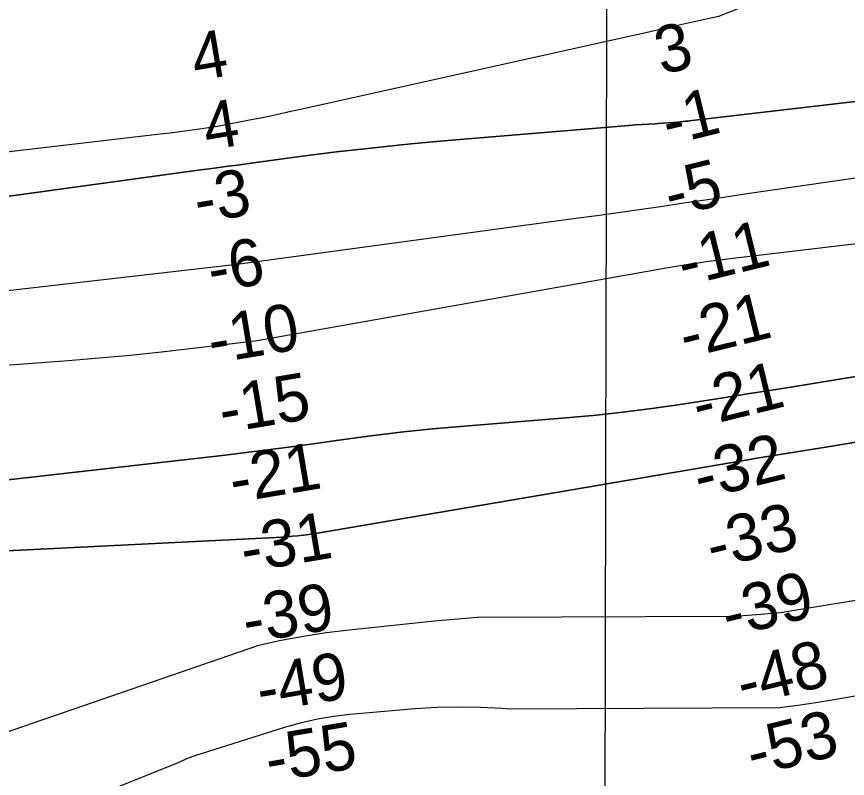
# Model space of a CAD drawing. Extents: x 3177185 to 3215018, y 812988 to 838321.
# Drawn here: x 3206714 to 3207893, y 827530 to 828612 of the extents above; entities that cross this region are included whole.
import ezdxf

# ---------------------------------------------------------------- set-up
doc = ezdxf.new("R2010")
doc.units = 0
for name, color, linetype in [('V-GRID-MAJR', 7, 'Continuous'), ('V-RIVR-RANG', 7, 'Continuous'), ('V-TOPO-DPTH', 7, 'Continuous'), ('V-TOPO-MAJR', 7, 'Continuous'), ('V-TOPO-MINR', 7, 'Continuous')]:
    doc.layers.add(name, color=color, linetype=linetype)

msp = doc.modelspace()

# ---------------------------------------------------------------- linework, layer by layer
at = {"layer": 'V-GRID-MAJR'}
msp.add_spline([(3207531.4, 818338.3), (3207543.7, 824398.7), (3207556.1, 830461), (3207568.4, 836523.3), (3207568.4, 836525.2)], degree=3, dxfattribs=at)
at = {"layer": 'V-TOPO-DPTH'}
for points in [[(3206437.9, 828320.3), (3206971.4, 828393.4), (3206991.1, 828396.1), (3207010.8, 828398.8), (3207030.5, 828401.4), (3207050.2, 828404.1), (3207115.7, 828412.8), (3207168.1, 828419.4), (3207220.7, 828425.5), (3207273.3, 828430.8), (3207325.9, 828435.6), (3207583, 828457.1), (3207592.3, 828457.8), (3207601.6, 828458.5), (3207610.9, 828459.1), (3207620.2, 828459.6), (3207624.9, 828459.9), (3207631.9, 828460.3), (3207638.8, 828460.8), (3207645.8, 828461.4), (3207652.7, 828462), (3207660.4, 828462.7), (3207663.5, 828463), (3207666.6, 828463.4), (3207669.7, 828463.7), (3207672.8, 828464), (3207957.2, 828497.2)], [(3207957.2, 828497.2), (3207672.8, 828464), (3207669.7, 828463.7), (3207666.6, 828463.4), (3207663.5, 828463), (3207660.4, 828462.7), (3207652.7, 828462), (3207645.8, 828461.4), (3207638.8, 828460.8), (3207631.9, 828460.3), (3207624.9, 828459.9), (3207620.2, 828459.6), (3207610.9, 828459.1), (3207601.6, 828458.5), (3207592.3, 828457.8), (3207583, 828457.1), (3207325.9, 828435.6), (3207273.3, 828430.8), (3207220.7, 828425.5), (3207168.1, 828419.4), (3207115.7, 828412.8), (3207050.2, 828404.1), (3207030.5, 828401.4), (3207010.8, 828398.8), (3206991.1, 828396.1), (3206971.4, 828393.4), (3206437.9, 828320.3)], [(3208009.9, 828301.4), (3207726.7, 828267.7), (3207715.4, 828266.3), (3207704, 828264.9), (3207692.7, 828263.3), (3207681.3, 828261.7), (3207670, 828260), (3207658.7, 828258.3), (3207647.4, 828256.4), (3207636.1, 828254.5), (3207063.5, 828152.7), (3207057.7, 828151.7), (3207051.8, 828150.8), (3207046, 828150), (3207040.1, 828149.2), (3206963.7, 828140.1), (3206919.5, 828135.1), (3206875.4, 828130.5), (3206831.1, 828126.5), (3206786.9, 828122.9), (3206198.4, 828079.4)], [(3208009.9, 828301.4), (3207726.7, 828267.7), (3207715.4, 828266.3), (3207704, 828264.9), (3207692.7, 828263.3), (3207681.3, 828261.7), (3207670, 828260), (3207658.7, 828258.3), (3207647.4, 828256.4), (3207636.1, 828254.5), (3207063.5, 828152.7), (3207057.7, 828151.7), (3207051.8, 828150.8), (3207046, 828150), (3207040.1, 828149.2), (3206963.7, 828140.1), (3206919.5, 828135.1), (3206875.4, 828130.5), (3206831.1, 828126.5), (3206786.9, 828122.9), (3206198.4, 828079.4)], [(3206147, 827890.9), (3207009.8, 827988.9), (3207043.6, 827992.9), (3207077.3, 827997.1), (3207110.9, 828001.6), (3207144.6, 828006.3), (3207167.9, 828009.7), (3207213.3, 828015.8), (3207258.7, 828021.3), (3207304.2, 828026), (3207349.8, 828030.1), (3207499.2, 828042.3), (3207536.9, 828045.7), (3207574.6, 828049.8), (3207612.1, 828054.6), (3207649.6, 828059.9), (3207716.8, 828070.3), (3207720.7, 828070.9), (3207724.6, 828071.5), (3207728.4, 828072.1), (3207732.3, 828072.7), (3207736.2, 828073.3), (3207740, 828073.9), (3207743.9, 828074.5), (3207747.8, 828075.2), (3207764.4, 828077.7), (3207776.5, 828079.7), (3207788.7, 828081.6), (3207800.9, 828083.6), (3207813, 828085.5), (3208951.6, 828272.2)], [(3208951.6, 828272.2), (3207813, 828085.5), (3207800.9, 828083.6), (3207788.7, 828081.6), (3207776.5, 828079.7), (3207764.4, 828077.7), (3207747.8, 828075.2), (3207743.9, 828074.5), (3207740, 828073.9), (3207736.2, 828073.3), (3207732.3, 828072.7), (3207728.4, 828072.1), (3207724.6, 828071.5), (3207720.7, 828070.9), (3207716.8, 828070.3), (3207649.6, 828059.9), (3207612.1, 828054.6), (3207574.6, 828049.8), (3207536.9, 828045.7), (3207499.2, 828042.3), (3207349.8, 828030.1), (3207304.2, 828026), (3207258.7, 828021.3), (3207213.3, 828015.8), (3207167.9, 828009.7), (3207144.6, 828006.3), (3207110.9, 828001.6), (3207077.3, 827997.1), (3207043.6, 827992.9), (3207009.8, 827988.9), (3206147, 827890.9)], [(3206537.1, 827844.9), (3207082.4, 827871.9), (3207090.1, 827872.3), (3207097.8, 827872.9), (3207105.5, 827873.5), (3207113.2, 827874.3), (3207120.9, 827875.2), (3207128.5, 827876.2), (3207136.2, 827877.4), (3207143.8, 827878.6), (3207752.2, 827982.2), (3207754.7, 827982.6), (3207757.2, 827983), (3207759.6, 827983.4), (3207762.1, 827983.8), (3207865.4, 828000.7), (3207919.6, 828009.5), (3207973.7, 828018.2), (3208027.9, 828026.9), (3208082.1, 828035.5), (3208970.4, 828175.7)], [(3208970.4, 828175.7), (3208082.1, 828035.5), (3208027.9, 828026.9), (3207973.7, 828018.2), (3207919.6, 828009.5), (3207865.4, 828000.7), (3207762.1, 827983.8), (3207759.6, 827983.4), (3207757.2, 827983), (3207754.7, 827982.6), (3207752.2, 827982.2), (3207143.8, 827878.6), (3207136.2, 827877.4), (3207128.5, 827876.2), (3207120.9, 827875.2), (3207113.2, 827874.3), (3207105.5, 827873.5), (3207097.8, 827872.9), (3207090.1, 827872.3), (3207082.4, 827871.9), (3206537.1, 827844.9)]]:
    msp.add_lwpolyline(points, dxfattribs=at)
at = {"layer": 'V-TOPO-MAJR'}
msp.add_lwpolyline([(3209027.7, 828009.8), (3208221.8, 827841.1), (3208151.5, 827826.9), (3208081.1, 827813.2), (3208010.6, 827800.4), (3207939.9, 827788.2), (3207815.3, 827767.5), (3207806.8, 827766.2), (3207798.3, 827765), (3207789.8, 827764.1), (3207781.2, 827763.3), (3207752.3, 827760.9), (3207738.8, 827760.1), (3207725.2, 827759.5), (3207367.6, 827758.3), (3207307.2, 827753.1), (3207185.7, 827740.2), (3207153.4, 827736.2), (3207121.2, 827731.4), (3207089.2, 827725.4), (3207057.3, 827718.6), (3206431.7, 827503)], dxfattribs=at)
at = {"layer": 'V-TOPO-MINR'}
for points in [[(3208875.8, 829069.9), (3208858.9, 829065.2), (3207710.5, 828611.9), (3207676, 828604.2), (3207641.5, 828596.5), (3207607, 828588.8), (3207572.4, 828581.1), (3207123.2, 828481.1), (3207103, 828476.7), (3207082.7, 828472.3), (3207062.4, 828468.1), (3207042.1, 828464), (3207003.7, 828456.4), (3207001.4, 828456), (3206999.1, 828455.6), (3206973.5, 828451.9), (3206959.6, 828449.9), (3206945.6, 828448), (3206931.6, 828446.3), (3206917.7, 828444.6), (3206105.1, 828349.5)], [(3208871, 828528.8), (3208466, 828466.4), (3208336.3, 828446.6), (3208206.7, 828426.9), (3208077, 828407.6), (3207947.3, 828388.5), (3207747.9, 828359.3), (3207717.9, 828354.9), (3207687.9, 828350.5), (3207657.8, 828346.1), (3207627.8, 828341.7), (3207597.8, 828337.4), (3207567.8, 828333.1), (3207537.8, 828328.9), (3207507.7, 828324.8), (3207034, 828260.6), (3207033.9, 828260.6), (3207029.9, 828260.1), (3207026.2, 828259.7), (3206165.5, 828160.6)], [(3207957.2, 828497.2), (3207672.8, 828464), (3207669.7, 828463.7), (3207666.6, 828463.4), (3207663.5, 828463), (3207660.4, 828462.7), (3207652.7, 828462), (3207645.8, 828461.4), (3207638.8, 828460.8), (3207631.9, 828460.3), (3207624.9, 828459.9), (3207620.2, 828459.6), (3207610.9, 828459.1), (3207601.6, 828458.5), (3207592.3, 828457.8), (3207583, 828457.1), (3207325.9, 828435.6), (3207273.3, 828430.8), (3207220.7, 828425.5), (3207168.1, 828419.4), (3207115.7, 828412.8), (3207050.2, 828404.1), (3207030.5, 828401.4), (3207010.8, 828398.8), (3206991.1, 828396.1), (3206971.4, 828393.4), (3206437.9, 828320.3)], [(3208009.9, 828301.4), (3207726.7, 828267.7), (3207715.4, 828266.3), (3207704, 828264.9), (3207692.7, 828263.3), (3207681.3, 828261.7), (3207670, 828260), (3207658.7, 828258.3), (3207647.4, 828256.4), (3207636.1, 828254.5), (3207063.5, 828152.7), (3207057.7, 828151.7), (3207051.8, 828150.8), (3207046, 828150), (3207040.1, 828149.2), (3206963.7, 828140.1), (3206919.5, 828135.1), (3206875.4, 828130.5), (3206831.1, 828126.5), (3206786.9, 828122.9), (3206198.4, 828079.4)], [(3208951.6, 828272.2), (3207813, 828085.5), (3207800.9, 828083.6), (3207788.7, 828081.6), (3207776.5, 828079.7), (3207764.4, 828077.7), (3207747.8, 828075.2), (3207743.9, 828074.5), (3207740, 828073.9), (3207736.2, 828073.3), (3207732.3, 828072.7), (3207728.4, 828072.1), (3207724.6, 828071.5), (3207720.7, 828070.9), (3207716.8, 828070.3), (3207649.6, 828059.9), (3207612.1, 828054.6), (3207574.6, 828049.8), (3207536.9, 828045.7), (3207499.2, 828042.3), (3207349.8, 828030.1), (3207304.2, 828026), (3207258.7, 828021.3), (3207213.3, 828015.8), (3207167.9, 828009.7), (3207144.6, 828006.3), (3207110.9, 828001.6), (3207077.3, 827997.1), (3207043.6, 827992.9), (3207009.8, 827988.9), (3206147, 827890.9)], [(3208970.4, 828175.7), (3208082.1, 828035.5), (3208027.9, 828026.9), (3207973.7, 828018.2), (3207919.6, 828009.5), (3207865.4, 828000.7), (3207762.1, 827983.8), (3207759.6, 827983.4), (3207757.2, 827983), (3207754.7, 827982.6), (3207752.2, 827982.2), (3207143.8, 827878.6), (3207136.2, 827877.4), (3207128.5, 827876.2), (3207120.9, 827875.2), (3207113.2, 827874.3), (3207105.5, 827873.5), (3207097.8, 827872.9), (3207090.1, 827872.3), (3207082.4, 827871.9), (3206537.1, 827844.9)], [(3208325.7, 827720.2), (3207874.4, 827641.3), (3207848.8, 827637), (3207823.2, 827633.1), (3207797.5, 827629.7), (3207412.7, 827628.1), (3207403.4, 827628.8), (3207372.4, 827630.4), (3207341.4, 827631), (3207310.4, 827630.1), (3207279.4, 827628.2), (3207186.8, 827620.4), (3207163.6, 827617.6), (3207140.7, 827613.9), (3207118.1, 827608.6), (3207095.6, 827602.3), (3206966.6, 827561.6), (3206955, 827557.3), (3206943.9, 827552.2), (3206329.4, 827305.2)]]:
    msp.add_lwpolyline(points, dxfattribs=at)

# ---------------------------------------------------------------- texts
at = {"layer": 'V-RIVR-RANG'}
for s, rotation, p in [('3', 13.8412, (3207629.6, 828528.9)), ('4', 9.5504, (3206967.9, 828520.1)), ('-1', 13.8412, (3207639.1, 828428.5)), ('4', 9.5504, (3206984.2, 828421.4)), ('-5', 13.8412, (3207642.5, 828326.5)), ('-3', 9.5504, (3206971.1, 828317.8)), ('-11', 13.8412, (3207661.3, 828228.3)), ('-6', 9.5504, (3206990.5, 828219.7)), ('-21', 13.8412, (3207663.5, 828125.9)), ('-10', 9.5504, (3206991, 828118.4)), ('-21', 13.8412, (3207682, 828027.7)), ('-15', 9.5504, (3207006.5, 828019.6)), ('-32', 13.8412, (3207683.9, 827925.3)), ('-21', 9.5504, (3207021.5, 827920.7)), ('-33', 13.8412, (3207701.9, 827826.9)), ('-31', 9.5504, (3207037.3, 827822)), ('-39', 13.8412, (3207723.8, 827729.5)), ('-39', 9.5504, (3207040.1, 827721)), ('-48', 13.8412, (3207745.1, 827631.9)), ('-49', 9.5504, (3207060.1, 827623)), ('-53', 13.8412, (3207759, 827532.5)), ('-55', 9.5504, (3207072.5, 827523.7))]:
    msp.add_text(s, height=67, rotation=rotation, dxfattribs=at).set_placement(p)

doc.saveas('drawing.dxf')
